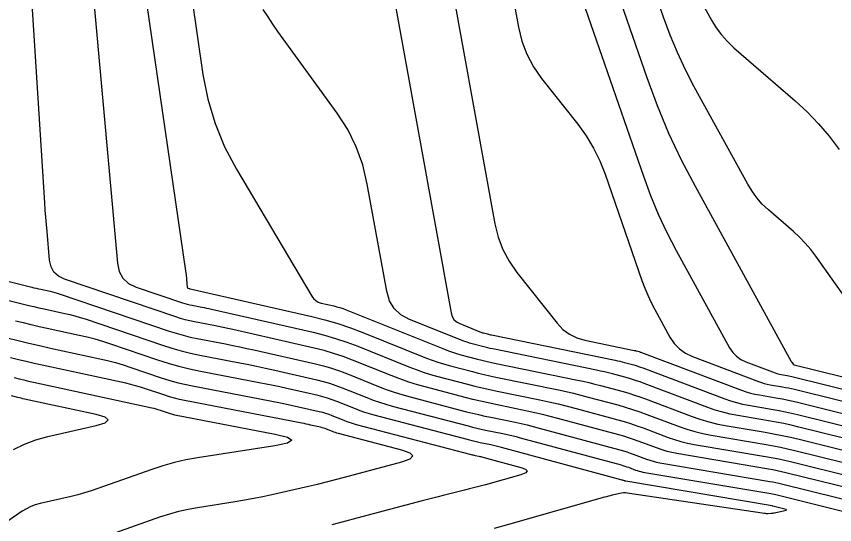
# Model space of a CAD drawing. Extents: x 1354696 to 1366163, y 660729 to 670380.
# Drawn here: x 1362018.6 to 1362099.4, y 664866.6 to 664916.7 of the extents above; entities that cross this region are included whole.
import ezdxf

# ---------------------------------------------------------------- set-up
doc = ezdxf.new("R2010")
doc.units = 0
doc.layers.add('R_Contours', color=7, linetype='Continuous')

msp = doc.modelspace()

# ---------------------------------------------------------------- linework, layer by layer
at = {"layer": 'R_Contours'}
for points in [[(1362071.453, 664927.047), (1362080.478, 664900.942), (1362081.174, 664899.058), (1362081.948, 664897.208), (1362082.8, 664895.393), (1362083.729, 664893.612), (1362088.99, 664884.024), (1362089.295, 664883.565), (1362089.665, 664883.179), (1362090.098, 664882.868), (1362090.597, 664882.631), (1362093.496, 664881.538), (1362093.639, 664881.489), (1362093.784, 664881.446), (1362093.93, 664881.41), (1362094.078, 664881.381), (1362094.676, 664881.28), (1362094.825, 664881.254), (1362094.973, 664881.224), (1362095.121, 664881.192), (1362095.268, 664881.157), (1362108.968, 664877.77)], [(1362025.465, 664926.559), (1362028.557, 664892.349), (1362028.732, 664891.54), (1362029.097, 664890.881), (1362029.653, 664890.371), (1362030.398, 664890.011), (1362034.983, 664888.459), (1362035.214, 664888.385), (1362035.448, 664888.319), (1362035.683, 664888.261), (1362035.92, 664888.211), (1362036.875, 664888.026), (1362037.113, 664887.979), (1362037.351, 664887.93), (1362037.588, 664887.879), (1362037.825, 664887.826), (1362047.86, 664885.544), (1362048.984, 664885.265), (1362050.094, 664884.942), (1362051.19, 664884.575), (1362052.273, 664884.165), (1362057.33, 664882.134), (1362058.033, 664881.864), (1362058.744, 664881.616), (1362059.462, 664881.391), (1362060.188, 664881.189), (1362063.106, 664880.424), (1362063.837, 664880.237), (1362064.57, 664880.061), (1362065.305, 664879.895), (1362066.043, 664879.738), (1362070.237, 664878.879), (1362071.144, 664878.685), (1362072.047, 664878.478), (1362072.948, 664878.257), (1362073.845, 664878.022), (1362077.938, 664876.915), (1362078.575, 664876.734), (1362079.206, 664876.539), (1362079.833, 664876.328), (1362080.455, 664876.103), (1362082.932, 664875.169), (1362083.556, 664874.951), (1362084.188, 664874.764), (1362084.828, 664874.608), (1362085.476, 664874.482), (1362092.721, 664873.258), (1362093.291, 664873.156), (1362093.858, 664873.044), (1362094.423, 664872.921), (1362094.986, 664872.787), (1362107.701, 664869.644)], [(1362075.712, 664925.441), (1362080.818, 664910.672), (1362081.836, 664907.916), (1362082.968, 664905.21), (1362084.214, 664902.554), (1362085.573, 664899.949), (1362095.062, 664882.659), (1362095.068, 664882.648), (1362095.076, 664882.637), (1362095.084, 664882.628), (1362095.094, 664882.619), (1362095.133, 664882.585), (1362095.143, 664882.576), (1362095.152, 664882.567), (1362095.16, 664882.557), (1362095.168, 664882.547), (1362095.267, 664882.407), (1362095.287, 664882.383), (1362095.311, 664882.363), (1362095.338, 664882.348), (1362095.369, 664882.338), (1362109.398, 664878.87)], [(1362060.628, 664924.767), (1362065.817, 664896.236), (1362066.134, 664894.94), (1362066.6, 664893.711), (1362067.216, 664892.55), (1362067.981, 664891.456), (1362071.965, 664886.431), (1362072.531, 664885.827), (1362073.174, 664885.346), (1362073.893, 664884.99), (1362074.687, 664884.757), (1362079.561, 664883.758), (1362079.623, 664883.745), (1362079.685, 664883.731), (1362079.746, 664883.715), (1362079.807, 664883.699), (1362080.051, 664883.633), (1362080.112, 664883.616), (1362080.173, 664883.597), (1362080.232, 664883.577), (1362080.292, 664883.556), (1362090.175, 664879.833), (1362090.608, 664879.682), (1362091.046, 664879.552), (1362091.49, 664879.443), (1362091.94, 664879.356), (1362093.751, 664879.05), (1362094.203, 664878.969), (1362094.653, 664878.88), (1362095.101, 664878.783), (1362095.548, 664878.677), (1362108.108, 664875.571)], [(1362066.643, 664923.839), (1362068.132, 664915.653), (1362068.468, 664914.279), (1362068.963, 664912.975), (1362069.616, 664911.744), (1362070.427, 664910.585), (1362073.99, 664906.09), (1362074.828, 664904.938), (1362075.56, 664903.727), (1362076.187, 664902.459), (1362076.708, 664901.133), (1362080.335, 664890.645), (1362080.605, 664889.914), (1362080.905, 664889.196), (1362081.235, 664888.491), (1362081.596, 664887.8), (1362083.098, 664885.063), (1362083.518, 664884.43), (1362084.027, 664883.899), (1362084.624, 664883.47), (1362085.311, 664883.144), (1362091.836, 664880.686), (1362092.123, 664880.585), (1362092.415, 664880.499), (1362092.71, 664880.427), (1362093.009, 664880.369), (1362094.213, 664880.165), (1362094.514, 664880.111), (1362094.813, 664880.052), (1362095.111, 664879.987), (1362095.408, 664879.917), (1362108.538, 664876.671)], [(1362105.659, 664881.584), (1362097.489, 664893.071), (1362096.995, 664893.724), (1362096.464, 664894.344), (1362095.898, 664894.931), (1362095.295, 664895.486), (1362092.813, 664897.639), (1362092.22, 664898.201), (1362091.684, 664898.807), (1362091.204, 664899.459), (1362090.781, 664900.157), (1362085.499, 664909.781), (1362084.63, 664911.446), (1362083.834, 664913.143), (1362083.111, 664914.873), (1362082.46, 664916.634), (1362079.971, 664923.834)], [(1362030.649, 664923.288), (1362035.306, 664891.37), (1362035.326, 664891.226), (1362035.344, 664891.081), (1362035.36, 664890.937), (1362035.374, 664890.792), (1362035.448, 664889.974), (1362035.454, 664889.95), (1362035.465, 664889.93), (1362035.481, 664889.915), (1362035.503, 664889.904), (1362035.641, 664889.858), (1362035.648, 664889.855), (1362035.655, 664889.853), (1362035.662, 664889.852), (1362035.669, 664889.85), (1362035.704, 664889.843), (1362035.719, 664889.84), (1362035.726, 664889.839), (1362047.736, 664887.107), (1362049.022, 664886.787), (1362050.293, 664886.418), (1362051.547, 664885.998), (1362052.786, 664885.529), (1362059.078, 664883.001), (1362059.629, 664882.79), (1362060.186, 664882.596), (1362060.748, 664882.42), (1362061.317, 664882.261), (1362063.602, 664881.662), (1362064.175, 664881.516), (1362064.749, 664881.378), (1362065.325, 664881.248), (1362065.903, 664881.125), (1362072.102, 664879.854), (1362072.84, 664879.697), (1362073.575, 664879.529), (1362074.307, 664879.349), (1362075.037, 664879.157), (1362077.951, 664878.369), (1362078.676, 664878.164), (1362079.396, 664877.941), (1362080.111, 664877.701), (1362080.82, 664877.443), (1362084.01, 664876.242), (1362084.782, 664875.972), (1362085.564, 664875.74), (1362086.357, 664875.546), (1362087.16, 664875.391), (1362092.605, 664874.471), (1362093.312, 664874.344), (1362094.016, 664874.205), (1362094.717, 664874.052), (1362095.415, 664873.886), (1362107.574, 664870.881)], [(1362035.327, 664922.426), (1362036.994, 664910.999), (1362037.475, 664908.535), (1362038.188, 664906.153), (1362039.132, 664903.853), (1362040.307, 664901.634), (1362047.73, 664889.114), (1362047.91, 664888.867), (1362048.127, 664888.67), (1362048.381, 664888.524), (1362048.672, 664888.428), (1362049.908, 664888.147), (1362050.215, 664888.071), (1362050.519, 664887.982), (1362050.819, 664887.882), (1362051.115, 664887.77), (1362060.826, 664883.869), (1362061.225, 664883.716), (1362061.627, 664883.576), (1362062.034, 664883.448), (1362062.445, 664883.334), (1362064.099, 664882.9), (1362064.513, 664882.795), (1362064.928, 664882.695), (1362065.344, 664882.601), (1362065.762, 664882.512), (1362073.967, 664880.83), (1362074.536, 664880.709), (1362075.102, 664880.579), (1362075.667, 664880.44), (1362076.23, 664880.293), (1362078.476, 664879.685), (1362079.035, 664879.527), (1362079.59, 664879.355), (1362080.141, 664879.17), (1362080.688, 664878.972), (1362085.193, 664877.274), (1362086.061, 664876.971), (1362086.94, 664876.711), (1362087.83, 664876.493), (1362088.732, 664876.318), (1362092.488, 664875.684), (1362093.333, 664875.533), (1362094.173, 664875.366), (1362095.011, 664875.184), (1362095.845, 664874.986), (1362107.448, 664872.118)], [(1362055.195, 664922.308), (1362061.493, 664887.449), (1362061.598, 664887.097), (1362061.776, 664886.804), (1362062.027, 664886.571), (1362062.35, 664886.397), (1362064.323, 664885.604), (1362064.416, 664885.568), (1362064.511, 664885.536), (1362064.606, 664885.506), (1362064.703, 664885.479), (1362065.091, 664885.377), (1362065.188, 664885.352), (1362065.286, 664885.329), (1362065.383, 664885.307), (1362065.482, 664885.286), (1362077.696, 664882.782), (1362077.927, 664882.733), (1362078.157, 664882.68), (1362078.386, 664882.624), (1362078.615, 664882.564), (1362079.526, 664882.317), (1362079.753, 664882.253), (1362079.979, 664882.183), (1362080.202, 664882.108), (1362080.424, 664882.028), (1362088.514, 664878.98), (1362089.092, 664878.778), (1362089.677, 664878.605), (1362090.27, 664878.46), (1362090.871, 664878.343), (1362093.289, 664877.935), (1362093.892, 664877.827), (1362094.493, 664877.708), (1362095.092, 664877.578), (1362095.688, 664877.436), (1362107.678, 664874.472)], [(1362107.827, 664868.407), (1362094.556, 664871.688), (1362094.129, 664871.789), (1362093.7, 664871.882), (1362093.27, 664871.967), (1362092.838, 664872.045), (1362083.793, 664873.573), (1362083.299, 664873.669), (1362082.811, 664873.788), (1362082.33, 664873.931), (1362081.855, 664874.097), (1362079.968, 664874.808), (1362079.494, 664874.98), (1362079.017, 664875.14), (1362078.536, 664875.289), (1362078.051, 664875.426), (1362072.041, 664877.052), (1362071.283, 664877.25), (1362070.522, 664877.437), (1362069.759, 664877.612), (1362068.992, 664877.776), (1362065.921, 664878.405), (1362065.154, 664878.568), (1362064.39, 664878.741), (1362063.628, 664878.924), (1362062.869, 664879.118), (1362059.06, 664880.116), (1362058.176, 664880.363), (1362057.302, 664880.637), (1362056.437, 664880.938), (1362055.581, 664881.266), (1362051.76, 664882.801), (1362050.833, 664883.152), (1362049.895, 664883.466), (1362048.945, 664883.742), (1362047.983, 664883.981), (1362039.925, 664885.814), (1362039.458, 664885.918), (1362038.99, 664886.019), (1362038.521, 664886.115), (1362038.052, 664886.208), (1362036.172, 664886.571), (1362035.704, 664886.67), (1362035.241, 664886.784), (1362034.781, 664886.914), (1362034.326, 664887.059), (1362023.323, 664890.786), (1362022.727, 664891.073), (1362022.284, 664891.48), (1362021.992, 664892.007), (1362021.852, 664892.653), (1362021.597, 664895.477), (1362021.536, 664896.184), (1362021.479, 664896.89), (1362021.427, 664897.597), (1362021.38, 664898.305), (1362019.978, 664920.551)], [(1362085.425, 664919.613), (1362087.211, 664916.36), (1362087.67, 664915.603), (1362088.191, 664914.895), (1362088.773, 664914.237), (1362089.415, 664913.628), (1362095.457, 664908.388), (1362096.653, 664907.287), (1362097.777, 664906.121), (1362098.829, 664904.89), (1362099.81, 664903.595)], [(1362107.321, 664873.355), (1362095.828, 664876.196), (1362095.082, 664876.373), (1362094.333, 664876.536), (1362093.581, 664876.685), (1362092.826, 664876.82), (1362089.802, 664877.331), (1362089.05, 664877.477), (1362088.308, 664877.658), (1362087.576, 664877.875), (1362086.854, 664878.127), (1362080.556, 664880.5), (1362080.172, 664880.639), (1362079.784, 664880.769), (1362079.394, 664880.89), (1362079.001, 664881.001), (1362077.422, 664881.428), (1362077.027, 664881.532), (1362076.63, 664881.63), (1362076.231, 664881.721), (1362075.832, 664881.806), (1362065.622, 664883.899), (1362065.364, 664883.954), (1362065.107, 664884.012), (1362064.85, 664884.073), (1362064.595, 664884.139), (1362063.574, 664884.406), (1362063.32, 664884.477), (1362063.069, 664884.556), (1362062.82, 664884.642), (1362062.574, 664884.737), (1362057.388, 664886.82), (1362056.537, 664887.278), (1362055.878, 664887.892), (1362055.41, 664888.661), (1362055.133, 664889.587), (1362053.22, 664900.177), (1362052.774, 664902.053), (1362052.128, 664903.843), (1362051.284, 664905.548), (1362050.241, 664907.169), (1362044.398, 664915.238), (1362043.899, 664915.944), (1362043.416, 664916.661), (1362042.95, 664917.388)], [(1362007.037, 664891.39), (1362019.278, 664888.329), (1362019.784, 664888.204), (1362020.291, 664888.084), (1362020.799, 664887.967), (1362021.307, 664887.855), (1362023.344, 664887.412), (1362023.851, 664887.294), (1362024.354, 664887.162), (1362024.853, 664887.016), (1362025.349, 664886.856), (1362033.011, 664884.261), (1362033.914, 664883.972), (1362034.827, 664883.714), (1362035.747, 664883.487), (1362036.675, 664883.292), (1362040.449, 664882.563), (1362041.359, 664882.383), (1362042.268, 664882.196), (1362043.176, 664882.001), (1362044.082, 664881.799), (1362048.231, 664880.855), (1362048.868, 664880.697), (1362049.497, 664880.514), (1362050.119, 664880.306), (1362050.733, 664880.074), (1362053.174, 664879.093), (1362053.788, 664878.858), (1362054.408, 664878.642), (1362055.034, 664878.446), (1362055.667, 664878.269), (1362063.174, 664876.301), (1362063.6, 664876.192), (1362064.028, 664876.089), (1362064.457, 664875.992), (1362064.888, 664875.901), (1362066.613, 664875.547), (1362067.043, 664875.456), (1362067.472, 664875.357), (1362067.9, 664875.252), (1362068.325, 664875.141), (1362078.277, 664872.449), (1362078.459, 664872.398), (1362078.639, 664872.342), (1362078.817, 664872.282), (1362078.994, 664872.218), (1362079.7, 664871.952), (1362079.878, 664871.89), (1362080.058, 664871.836), (1362080.24, 664871.792), (1362080.425, 664871.756), (1362093.07, 664869.619), (1362093.228, 664869.591), (1362093.384, 664869.56), (1362093.541, 664869.526), (1362093.696, 664869.489), (1362102.885, 664867.217)], [(1362013.994, 664891.522), (1362020.082, 664890), (1362020.309, 664889.944), (1362020.536, 664889.89), (1362020.764, 664889.838), (1362020.993, 664889.787), (1362021.908, 664889.588), (1362022.135, 664889.535), (1362022.361, 664889.476), (1362022.586, 664889.41), (1362022.808, 664889.339), (1362033.668, 664885.66), (1362034.348, 664885.443), (1362035.034, 664885.249), (1362035.726, 664885.078), (1362036.424, 664884.931), (1362039.229, 664884.39), (1362039.93, 664884.251), (1362040.629, 664884.107), (1362041.327, 664883.958), (1362042.024, 664883.802), (1362048.107, 664882.418), (1362048.906, 664882.22), (1362049.696, 664881.99), (1362050.476, 664881.729), (1362051.247, 664881.437), (1362054.309, 664880.207), (1362055.078, 664879.912), (1362055.856, 664879.641), (1362056.641, 664879.395), (1362057.435, 664879.174), (1362063.022, 664877.709), (1362063.614, 664877.558), (1362064.209, 664877.415), (1362064.806, 664877.28), (1362065.405, 664877.153), (1362067.803, 664876.661), (1362068.401, 664876.534), (1362068.997, 664876.397), (1362069.591, 664876.251), (1362070.183, 664876.096), (1362078.164, 664873.938), (1362078.497, 664873.843), (1362078.828, 664873.741), (1362079.156, 664873.631), (1362079.481, 664873.513), (1362080.778, 664873.024), (1362081.104, 664872.91), (1362081.434, 664872.812), (1362081.769, 664872.73), (1362082.109, 664872.665), (1362092.954, 664870.832), (1362093.249, 664870.779), (1362093.542, 664870.721), (1362093.835, 664870.657), (1362094.126, 664870.588), (1362107.954, 664867.17)], [(1362065.766, 664866.218), (1362067.199, 664866.616), (1362076.686, 664869.295), (1362076.867, 664869.346), (1362077.049, 664869.396), (1362077.231, 664869.444), (1362077.413, 664869.491), (1362078.144, 664869.679), (1362078.327, 664869.716), (1362078.511, 664869.735), (1362078.696, 664869.735), (1362078.882, 664869.716), (1362092.425, 664867.689), (1362092.508, 664867.679), (1362092.592, 664867.673), (1362092.676, 664867.671), (1362092.761, 664867.673), (1362093.099, 664867.691), (1362093.183, 664867.697), (1362093.267, 664867.706), (1362093.35, 664867.719), (1362093.433, 664867.734), (1362094.428, 664867.942), (1362094.56, 664867.979), (1362094.604, 664868.018), (1362094.561, 664868.059), (1362094.431, 664868.101), (1362093.266, 664868.389), (1362093.246, 664868.394), (1362093.227, 664868.398), (1362093.207, 664868.402), (1362093.187, 664868.406), (1362078.741, 664870.847), (1362078.711, 664870.853), (1362078.681, 664870.86), (1362078.652, 664870.869), (1362078.623, 664870.879), (1362078.508, 664870.923), (1362078.479, 664870.933), (1362078.45, 664870.943), (1362078.42, 664870.952), (1362078.391, 664870.96), (1362066.467, 664874.185), (1362066.208, 664874.253), (1362065.947, 664874.317), (1362065.686, 664874.377), (1362065.423, 664874.433), (1362064.372, 664874.649), (1362064.109, 664874.704), (1362063.847, 664874.763), (1362063.586, 664874.826), (1362063.326, 664874.893), (1362053.898, 664877.365), (1362053.426, 664877.496), (1362052.959, 664877.642), (1362052.497, 664877.803), (1362052.04, 664877.979), (1362050.22, 664878.71), (1362049.762, 664878.883), (1362049.299, 664879.038), (1362048.829, 664879.175), (1362048.354, 664879.293), (1362045.261, 664879.996), (1362044.586, 664880.147), (1362043.909, 664880.292), (1362043.231, 664880.432), (1362042.552, 664880.566), (1362036.734, 664881.689), (1362035.671, 664881.913), (1362034.618, 664882.173), (1362033.574, 664882.468), (1362032.539, 664882.799), (1362027.889, 664884.374), (1362027.121, 664884.622), (1362026.347, 664884.849), (1362025.566, 664885.053), (1362024.78, 664885.236), (1362021.622, 664885.922), (1362020.833, 664886.097), (1362020.045, 664886.278), (1362019.259, 664886.465), (1362018.475, 664886.658)], [(1362017.672, 664884.987), (1362018.735, 664884.725), (1362019.8, 664884.472), (1362020.867, 664884.227), (1362021.936, 664883.99), (1362026.8, 664882.933), (1362027.575, 664882.753), (1362028.344, 664882.551), (1362029.107, 664882.328), (1362029.864, 664882.084), (1362032.88, 664881.062), (1362033.637, 664880.82), (1362034.402, 664880.603), (1362035.173, 664880.413), (1362035.951, 664880.249), (1362044.656, 664878.569), (1362045.103, 664878.48), (1362045.55, 664878.388), (1362045.996, 664878.293), (1362046.44, 664878.193), (1362048.478, 664877.73), (1362048.791, 664877.652), (1362049.1, 664877.562), (1362049.405, 664877.46), (1362049.707, 664877.346), (1362050.906, 664876.864), (1362051.207, 664876.749), (1362051.511, 664876.643), (1362051.819, 664876.547), (1362052.13, 664876.46), (1362063.479, 664873.484), (1362063.572, 664873.46), (1362063.666, 664873.438), (1362063.76, 664873.416), (1362063.855, 664873.396), (1362064.234, 664873.319), (1362064.328, 664873.299), (1362064.422, 664873.277), (1362064.516, 664873.254), (1362064.61, 664873.229), (1362068.36, 664872.215), (1362068.852, 664872.037), (1362069.017, 664871.857), (1362068.854, 664871.675), (1362068.364, 664871.491), (1362064.873, 664870.505), (1362064.357, 664870.361), (1362063.84, 664870.222), (1362063.322, 664870.088), (1362062.802, 664869.958), (1362060.722, 664869.447), (1362060.202, 664869.318), (1362059.683, 664869.186), (1362059.165, 664869.052), (1362058.647, 664868.915), (1362052.2, 664867.192), (1362050.951, 664866.865), (1362049.7, 664866.549)], [(1362025.902, 664864.894), (1362032.82, 664867.351), (1362033.709, 664867.644), (1362034.61, 664867.895), (1362035.521, 664868.102), (1362036.443, 664868.268), (1362040.186, 664868.849), (1362041.095, 664868.998), (1362042.001, 664869.163), (1362042.904, 664869.344), (1362043.803, 664869.541), (1362047.396, 664870.36), (1362048.294, 664870.568), (1362049.189, 664870.785), (1362050.082, 664871.011), (1362050.973, 664871.244), (1362056.628, 664872.755), (1362057.447, 664873.046), (1362057.72, 664873.336), (1362057.446, 664873.625), (1362056.625, 664873.913), (1362050.361, 664875.555), (1362050.211, 664875.597), (1362050.063, 664875.643), (1362049.916, 664875.695), (1362049.771, 664875.75), (1362049.194, 664875.982), (1362049.048, 664876.037), (1362048.901, 664876.086), (1362048.752, 664876.13), (1362048.601, 664876.167), (1362047.62, 664876.391), (1362047.405, 664876.438), (1362047.191, 664876.484), (1362046.976, 664876.529), (1362046.76, 664876.571), (1362035.168, 664878.81), (1362034.674, 664878.914), (1362034.185, 664879.034), (1362033.701, 664879.171), (1362033.221, 664879.325), (1362031.309, 664879.972), (1362030.829, 664880.127), (1362030.345, 664880.269), (1362029.857, 664880.397), (1362029.366, 664880.511), (1362021.11, 664882.306), (1362020.33, 664882.479), (1362019.552, 664882.657), (1362018.776, 664882.842), (1362018.001, 664883.033)], [(1362018.365, 664881.069), (1362018.835, 664880.954), (1362019.305, 664880.842), (1362019.776, 664880.734), (1362020.247, 664880.63), (1362031.933, 664878.089), (1362032.14, 664878.04), (1362032.346, 664877.987), (1362032.551, 664877.927), (1362032.753, 664877.861), (1362033.562, 664877.588), (1362033.764, 664877.523), (1362033.969, 664877.465), (1362034.176, 664877.414), (1362034.384, 664877.37), (1362044.116, 664875.491), (1362045.351, 664875.18), (1362045.76, 664874.884), (1362045.341, 664874.604), (1362044.095, 664874.339), (1362036.454, 664873.152), (1362035.304, 664872.946), (1362034.166, 664872.687), (1362033.043, 664872.374), (1362031.932, 664872.009), (1362026.605, 664870.116), (1362025.955, 664869.896), (1362025.299, 664869.695), (1362024.638, 664869.512), (1362023.971, 664869.349), (1362020.905, 664868.645), (1362020.438, 664868.515), (1362019.99, 664868.344), (1362019.559, 664868.131), (1362019.147, 664867.876), (1362017.111, 664866.486)], [(1362018.294, 664873.962), (1362019.374, 664874.497), (1362020.5, 664874.927), (1362021.671, 664875.253), (1362026.448, 664876.35), (1362027.343, 664876.622), (1362027.641, 664876.891), (1362027.34, 664877.157), (1362026.442, 664877.419), (1362019.385, 664878.953), (1362019.221, 664878.99), (1362019.057, 664879.027), (1362018.893, 664879.066), (1362018.73, 664879.106), (1362018.077, 664879.269)]]:
    msp.add_lwpolyline(points, dxfattribs=at)

doc.saveas('drawing.dxf')
